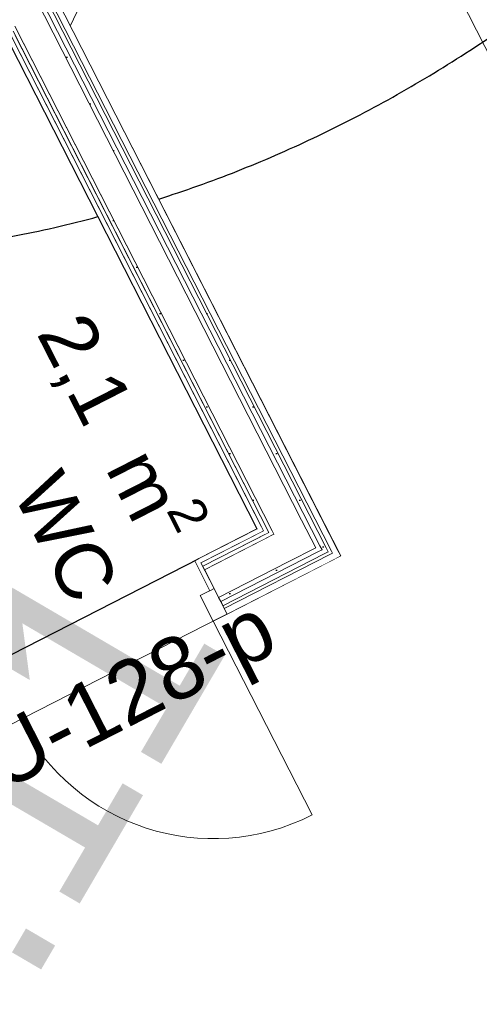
# Model space of a CAD drawing. Header units: metres. Extents: x 538891 to 1080079, y 6588829 to 13178720.
# Tile 538 of 1056: x 539905.72 to 539907.2, y 6589180.15 to 6589183.32. Entities that reach past the tile are written whole.
import ezdxf

# ---------------------------------------------------------------- set-up
doc = ezdxf.new("R2010")
doc.units = ezdxf.units.M
doc.header["$LTSCALE"] = 0.4
doc.linetypes.add('KOLVIK', pattern=[3.125, 0.625, -2.5])
doc.linetypes.add('Triple Dashed', pattern=[92.604163, 66.145831, -26.458332])
for name, color, linetype in [('AR', 7, 'Continuous'), ('DENDRO', 7, 'Continuous'), ('GEO', 7, 'Continuous')]:
    doc.layers.add(name, color=color, linetype=linetype)
doc.styles.add('Arial', font='arial.ttf')
doc.styles.add('HK Explorer Book', font='txt')
pattern_1 = [(0, (0, 0), (0, 0.075), [1e-05, -0.07499])]

msp = doc.modelspace()

# ---------------------------------------------------------------- linework, layer by layer
at = {"layer": 'AR', "color": 7, "linetype": 'Continuous', "lineweight": 9}
msp.add_line((539906.3463, 6589181.3858), (539906.6645, 6589180.7623), dxfattribs=at)
at = {"layer": 'AR', "color": 9, "linetype": 'Continuous', "lineweight": 9, "true_color": 0xc9c5ab, "flags": 128}
msp.add_lwpolyline([(539903.3845, 6589176.4302), (539906.8808, 6589178.2147), (539907.9733, 6589178.7723), (539909.8865, 6589179.7488), (539907.4846, 6589184.4548), (539905.7495, 6589183.5692), (539906.7569, 6589181.5954), (539901.99, 6589179.1624)], close=True, dxfattribs=at)
at = {"layer": 'AR', "color": 7, "linetype": 'Continuous', "lineweight": 9, "flags": 128}
for points in [[(539903.3845, 6589176.4302), (539906.8808, 6589178.2147), (539907.9733, 6589178.7723), (539909.8865, 6589179.7488), (539907.4846, 6589184.4548), (539905.7495, 6589183.5692), (539906.7569, 6589181.5954), (539901.99, 6589179.1624)], [(539905.4181, 6589181.1366), (539906.4879, 6589181.6826), (539905.6896, 6589183.2467), (539904.6198, 6589182.7007)]]:
    msp.add_lwpolyline(points, close=True, dxfattribs=at)
at = {"layer": 'AR', "color": 254, "linetype": 'Continuous', "lineweight": 25, "true_color": 0xd1d1d1, "flags": 128}
msp.add_lwpolyline([(539905.4181, 6589181.1366), (539906.4879, 6589181.6826), (539905.6896, 6589183.2467), (539904.6198, 6589182.7007)], close=True, dxfattribs=at)
at = {"layer": 'AR', "color": 7, "linetype": 'Continuous', "lineweight": 9}
msp.add_arc((539906.3463, 6589181.3858), 0.7, 207.0398, 297.0398, dxfattribs=at)
at = {"layer": 'DENDRO', "color": 82, "linetype": 'Continuous', "lineweight": 25, "true_color": 0x33cc00}
msp.add_open_spline([(539907.0569, 6589183.1491), (539906.1197, 6589182.5807), (539903.9223, 6589182.523), (539901.9907, 6589183.5597), (539900.8426, 6589185.413), (539900.7854, 6589187.5865), (539901.8346, 6589189.4976), (539903.7091, 6589190.6344), (539905.9064, 6589190.6922), (539907.838, 6589189.6555), (539908.9862, 6589187.8021), (539909.0433, 6589185.6287), (539907.9941, 6589183.7175), (539907.0569, 6589183.1491)], degree=2, dxfattribs=at)
at = {"layer": 'GEO', "color": 252, "linetype": 'KOLVIK', "lineweight": 9, "true_color": 0x888888, "flags": 128}
msp.add_lwpolyline([(539907.726, 6589191.979), (539909.4753, 6589190.2166), (539910.0001, 6589187.5715), (539908.695, 6589184.832), (539907.811, 6589184.53), (539906.0246, 6589183.589), (539904.43, 6589180.287), (539902.6015, 6589180.7599), (539901.71, 6589182.311), (539900.2543, 6589184.2368), (539900.106, 6589187.639), (539900.241, 6589188.773), (539902.0928, 6589191.2253), (539905.4776, 6589192.2326), (539907.726, 6589191.979)], dxfattribs=at)

# ---------------------------------------------------------------- texts
at = {"layer": 'AR', "color": 7, "char_height": 0.18, "attachment_point": 1, "rotation": 297.0398, "line_spacing_factor": 1.004016, "style": 'Arial'}
for s, insert in [('\\A1;2,1{\\H0.9851x; } m{\\H0.9851x;\\H0.6667x;\\S2 ^ ;}', (539905.982, 6589182.4178)), ('WC', (539905.8574, 6589181.8843))]:
    msp.add_mtext(s, dxfattribs=dict(at, insert=insert))
at = {"layer": 'GEO', "color": 8, "true_color": 0x7d7d7d, "insert": (539905.3631, 6589179.5124), "char_height": 0.7, "attachment_point": 7, "rotation": 59.667, "line_spacing_factor": 0.25, "style": 'HK Explorer Book'}
msp.add_mtext(' 5.11', dxfattribs=at)

# ---------------------------------------------------------------- next in the draw order: wipeouts: each hides what was drawn before it
at = {"color": 255, "linetype": 'Continuous', "lineweight": 5}
for points in [[(539906.4879, 6589181.6826), (539906.508, 6589181.6761), (539906.5012, 6589181.6895)], [(539906.73, 6589181.6041), (539906.7569, 6589181.5954), (539906.7478, 6589181.6132)]]:
    msp.add_wipeout(points, dxfattribs=at).dxf.layer = 'AR'

# ---------------------------------------------------------------- next in the draw order: wipeouts: each hides what was drawn before it
for points in [[(539906.508, 6589181.6761), (539906.5249, 6589181.6706), (539906.5192, 6589181.6818)], [(539906.7166, 6589181.6085), (539906.73, 6589181.6041), (539906.7255, 6589181.613)]]:
    msp.add_wipeout(points, dxfattribs=at).dxf.layer = 'AR'

# ---------------------------------------------------------------- next in the draw order: hatches: boundary and pattern name
at = {"layer": 'AR', "linetype": 'Continuous', "lineweight": 25, "true_color": 0x848484}
h = msp.add_hatch(dxfattribs=at)
h.set_pattern_fill('GYPSUM_0001', color=252, style=0, pattern_type=2)
h.set_pattern_definition(pattern_1)
h.paths.add_polyline_path([(539906.508, 6589181.6761), (539906.5249, 6589181.6706), (539906.5192, 6589181.6818)])

# ---------------------------------------------------------------- next in the draw order: wipeouts: each hides what was drawn before it
at = {"color": 255, "linetype": 'Continuous', "lineweight": 5}
msp.add_wipeout([(539906.6964, 6589181.615), (539906.7166, 6589181.6085), (539906.7098, 6589181.6219)], dxfattribs=at).dxf.layer = 'AR'

# ---------------------------------------------------------------- next in the draw order: hatches: boundary and pattern name
at = {"layer": 'AR', "linetype": 'Continuous', "lineweight": 25, "true_color": 0x848484}
h = msp.add_hatch(dxfattribs=at)
h.set_pattern_fill('GYPSUM_0001', color=252, style=0, pattern_type=2)
h.set_pattern_definition(pattern_1)
h.paths.add_polyline_path([(539906.6964, 6589181.615), (539906.7166, 6589181.6085), (539906.7098, 6589181.6219)])

# ---------------------------------------------------------------- next in the draw order: wipeouts: each hides what was drawn before it
at = {"color": 255, "linetype": 'Continuous', "lineweight": 5}
for points in [[(539906.4879, 6589181.6826), (539906.4947, 6589181.6693), (539906.508, 6589181.6761)], [(539906.5249, 6589181.6706), (539906.5417, 6589181.6652), (539906.536, 6589181.6763)]]:
    msp.add_wipeout(points, dxfattribs=at).dxf.layer = 'AR'

# ---------------------------------------------------------------- next in the draw order: hatches: boundary and pattern name
at = {"layer": 'AR', "linetype": 'Continuous', "lineweight": 25, "true_color": 0x848484}
h = msp.add_hatch(dxfattribs=at)
h.set_pattern_fill('GYPSUM_0001', color=252, style=0, pattern_type=2)
h.set_pattern_definition(pattern_1)
h.paths.add_polyline_path([(539906.5249, 6589181.6706), (539906.5417, 6589181.6652), (539906.536, 6589181.6763)])

# ---------------------------------------------------------------- next in the draw order: wipeouts: each hides what was drawn before it
at = {"color": 255, "linetype": 'Continuous', "lineweight": 5}
for points in [[(539906.2999, 6589181.5867), (539906.3067, 6589181.5733), (539906.4947, 6589181.6693), (539906.4879, 6589181.6826)], [(539906.6762, 6589181.6216), (539906.6964, 6589181.615), (539906.6896, 6589181.6284)], [(539906.73, 6589181.6041), (539906.7391, 6589181.5863), (539906.7569, 6589181.5954)]]:
    msp.add_wipeout(points, dxfattribs=at).dxf.layer = 'AR'

# ---------------------------------------------------------------- next in the draw order: hatches: boundary and pattern name
at = {"layer": 'AR', "linetype": 'Continuous', "lineweight": 25, "true_color": 0x848484}
h = msp.add_hatch(dxfattribs=at)
h.set_pattern_fill('GYPSUM_0001', color=252, style=0, pattern_type=2)
h.set_pattern_definition(pattern_1)
h.paths.add_polyline_path([(539906.6762, 6589181.6216), (539906.6964, 6589181.615), (539906.6896, 6589181.6284)])

# ---------------------------------------------------------------- next in the draw order: wipeouts: each hides what was drawn before it
at = {"color": 255, "linetype": 'Continuous', "lineweight": 5}
msp.add_wipeout([(539906.508, 6589181.6761), (539906.5137, 6589181.665), (539906.5249, 6589181.6706)], dxfattribs=at).dxf.layer = 'AR'

# ---------------------------------------------------------------- next in the draw order: hatches: boundary and pattern name
at = {"layer": 'AR', "linetype": 'Continuous', "lineweight": 25, "true_color": 0x848484}
h = msp.add_hatch(dxfattribs=at)
h.set_pattern_fill('GYPSUM_0001', color=252, style=0, pattern_type=2)
h.set_pattern_definition(pattern_1)
h.paths.add_polyline_path([(539906.508, 6589181.6761), (539906.5137, 6589181.665), (539906.5249, 6589181.6706)])

# ---------------------------------------------------------------- next in the draw order: wipeouts: each hides what was drawn before it
at = {"color": 255, "linetype": 'Continuous', "lineweight": 5}
msp.add_wipeout([(539906.5417, 6589181.6652), (539906.6762, 6589181.6216), (539906.6308, 6589181.7107)], dxfattribs=at).dxf.layer = 'AR'

# ---------------------------------------------------------------- next in the draw order: wipeouts: each hides what was drawn before it
msp.add_wipeout([(539906.5137, 6589181.665), (539906.508, 6589181.6761), (539906.3067, 6589181.5733), (539906.3124, 6589181.5622)], dxfattribs=at).dxf.layer = 'AR'

# ---------------------------------------------------------------- next in the draw order: hatches: boundary and pattern name
at = {"layer": 'AR', "linetype": 'Continuous', "lineweight": 25, "true_color": 0x848484}
h = msp.add_hatch(dxfattribs=at)
h.set_pattern_fill('GYPSUM_0001', color=252, style=0, pattern_type=2)
h.set_pattern_definition(pattern_1)
h.paths.add_polyline_path([(539906.5137, 6589181.665), (539906.508, 6589181.6761), (539906.3067, 6589181.5733), (539906.3124, 6589181.5622)])

# ---------------------------------------------------------------- next in the draw order: wipeouts: each hides what was drawn before it
at = {"color": 255, "linetype": 'Continuous', "lineweight": 5}
msp.add_wipeout([(539906.5249, 6589181.6706), (539906.5305, 6589181.6595), (539906.5417, 6589181.6652)], dxfattribs=at).dxf.layer = 'AR'

# ---------------------------------------------------------------- next in the draw order: hatches: boundary and pattern name
at = {"layer": 'AR', "linetype": 'Continuous', "lineweight": 25, "true_color": 0x848484}
h = msp.add_hatch(dxfattribs=at)
h.set_pattern_fill('GYPSUM_0001', color=252, style=0, pattern_type=2)
h.set_pattern_definition(pattern_1)
h.paths.add_polyline_path([(539906.5249, 6589181.6706), (539906.5305, 6589181.6595), (539906.5417, 6589181.6652)])

# ---------------------------------------------------------------- next in the draw order: wipeouts: each hides what was drawn before it
at = {"color": 255, "linetype": 'Continuous', "lineweight": 5}
msp.add_wipeout([(539906.3124, 6589181.5622), (539906.3181, 6589181.5511), (539906.5305, 6589181.6595), (539906.5249, 6589181.6706)], dxfattribs=at).dxf.layer = 'AR'

# ---------------------------------------------------------------- next in the draw order: hatches: boundary and pattern name
at = {"layer": 'AR', "linetype": 'Continuous', "lineweight": 25, "true_color": 0x848484}
h = msp.add_hatch(dxfattribs=at)
h.set_pattern_fill('GYPSUM_0001', color=252, style=0, pattern_type=2)
h.set_pattern_definition(pattern_1)
h.paths.add_polyline_path([(539906.3124, 6589181.5622), (539906.3181, 6589181.5511), (539906.5305, 6589181.6595), (539906.5249, 6589181.6706)])

# ---------------------------------------------------------------- next in the draw order: wipeouts: each hides what was drawn before it
at = {"color": 255, "linetype": 'Continuous', "lineweight": 5}
msp.add_wipeout([(539906.7391, 6589181.5863), (539906.73, 6589181.6041), (539906.3817, 6589181.4264), (539906.3908, 6589181.4085)], dxfattribs=at).dxf.layer = 'AR'

# ---------------------------------------------------------------- next in the draw order: linework, layer by layer
at = {"layer": 'AR', "color": 7, "linetype": 'Continuous', "lineweight": 9}
for p, q in [((539906.7569, 6589181.5954), (539906.7478, 6589181.6132)), ((539906.3908, 6589181.4085), (539906.3463, 6589181.3858))]:
    msp.add_line(p, q, dxfattribs=at)

# ---------------------------------------------------------------- next in the draw order: texts
at = {"layer": 'AR', "color": 7, "insert": (539905.41, 6589180.9297), "char_height": 0.2, "attachment_point": 1, "rotation": 27.0398, "line_spacing_factor": 1.004016, "style": 'Arial'}
msp.add_mtext('SU-128-p', dxfattribs=at)

# ---------------------------------------------------------------- next in the draw order: wipeouts: each hides what was drawn before it
at = {"color": 255, "linetype": 'Continuous', "lineweight": 5}
msp.add_wipeout([(539906.7166, 6589181.6085), (539906.7211, 6589181.5996), (539906.73, 6589181.6041)], dxfattribs=at).dxf.layer = 'AR'

# ---------------------------------------------------------------- next in the draw order: wipeouts: each hides what was drawn before it
msp.add_wipeout([(539906.7211, 6589181.5996), (539906.7166, 6589181.6085), (539906.3772, 6589181.4353), (539906.3817, 6589181.4264)], dxfattribs=at).dxf.layer = 'AR'

# ---------------------------------------------------------------- next in the draw order: wipeouts: each hides what was drawn before it
msp.add_wipeout([(539906.6964, 6589181.615), (539906.7032, 6589181.6017), (539906.7166, 6589181.6085)], dxfattribs=at).dxf.layer = 'AR'

# ---------------------------------------------------------------- next in the draw order: hatches: boundary and pattern name
at = {"layer": 'AR', "linetype": 'Continuous', "lineweight": 25, "true_color": 0x848484}
h = msp.add_hatch(dxfattribs=at)
h.set_pattern_fill('GYPSUM_0001', color=252, style=0, pattern_type=2)
h.set_pattern_definition(pattern_1)
h.paths.add_polyline_path([(539906.6964, 6589181.615), (539906.7032, 6589181.6017), (539906.7166, 6589181.6085)])

# ---------------------------------------------------------------- next in the draw order: linework, layer by layer
at = {"layer": 'AR', "color": 7, "linetype": 'Continuous', "lineweight": 9}
for p, q in [((539906.7211, 6589181.5996), (539906.73, 6589181.6041)), ((539906.73, 6589181.6041), (539906.7255, 6589181.613))]:
    msp.add_line(p, q, dxfattribs=at)

# ---------------------------------------------------------------- next in the draw order: wipeouts: each hides what was drawn before it
at = {"color": 255, "linetype": 'Continuous', "lineweight": 5}
msp.add_wipeout([(539906.7032, 6589181.6017), (539906.6964, 6589181.615), (539906.3704, 6589181.4486), (539906.3772, 6589181.4353)], dxfattribs=at).dxf.layer = 'AR'

# ---------------------------------------------------------------- next in the draw order: hatches: boundary and pattern name
at = {"layer": 'AR', "linetype": 'Continuous', "lineweight": 25, "true_color": 0x848484}
h = msp.add_hatch(dxfattribs=at)
h.set_pattern_fill('GYPSUM_0001', color=252, style=0, pattern_type=2)
h.set_pattern_definition(pattern_1)
h.paths.add_polyline_path([(539906.7032, 6589181.6017), (539906.6964, 6589181.615), (539906.3704, 6589181.4486), (539906.3772, 6589181.4353)])

# ---------------------------------------------------------------- next in the draw order: linework, layer by layer
at = {"layer": 'AR', "color": 7, "linetype": 'Continuous', "lineweight": 9}
msp.add_line((539906.3908, 6589181.4085), (539906.3817, 6589181.4264), dxfattribs=at)
msp.add_line((539906.3908, 6589181.4085), (539906.3817, 6589181.4264), dxfattribs=at)
msp.add_line((539906.3908, 6589181.4085), (539906.3817, 6589181.4264), dxfattribs=at)

# ---------------------------------------------------------------- next in the draw order: wipeouts: each hides what was drawn before it
at = {"color": 255, "linetype": 'Continuous', "lineweight": 5}
msp.add_wipeout([(539906.6762, 6589181.6216), (539906.683, 6589181.6082), (539906.6964, 6589181.615)], dxfattribs=at).dxf.layer = 'AR'

# ---------------------------------------------------------------- next in the draw order: hatches: boundary and pattern name
at = {"layer": 'AR', "linetype": 'Continuous', "lineweight": 25, "true_color": 0x848484}
h = msp.add_hatch(dxfattribs=at)
h.set_pattern_fill('GYPSUM_0001', color=252, style=0, pattern_type=2)
h.set_pattern_definition(pattern_1)
h.paths.add_polyline_path([(539906.6762, 6589181.6216), (539906.683, 6589181.6082), (539906.6964, 6589181.615)])

# ---------------------------------------------------------------- next in the draw order: linework, layer by layer
at = {"layer": 'AR', "color": 7, "linetype": 'Continuous', "lineweight": 9}
for p, q in [((539906.7166, 6589181.6085), (539906.7098, 6589181.6219)), ((539906.7032, 6589181.6017), (539906.7166, 6589181.6085))]:
    msp.add_line(p, q, dxfattribs=at)

# ---------------------------------------------------------------- next in the draw order: wipeouts: each hides what was drawn before it
at = {"color": 255, "linetype": 'Continuous', "lineweight": 5}
msp.add_wipeout([(539906.683, 6589181.6082), (539906.6762, 6589181.6216), (539906.3635, 6589181.462), (539906.3704, 6589181.4486)], dxfattribs=at).dxf.layer = 'AR'

# ---------------------------------------------------------------- next in the draw order: hatches: boundary and pattern name
at = {"layer": 'AR', "linetype": 'Continuous', "lineweight": 25, "true_color": 0x848484}
h = msp.add_hatch(dxfattribs=at)
h.set_pattern_fill('GYPSUM_0001', color=252, style=0, pattern_type=2)
h.set_pattern_definition(pattern_1)
h.paths.add_polyline_path([(539906.683, 6589181.6082), (539906.6762, 6589181.6216), (539906.3635, 6589181.462), (539906.3704, 6589181.4486)])

# ---------------------------------------------------------------- next in the draw order: linework, layer by layer
at = {"layer": 'AR', "color": 7, "linetype": 'Continuous', "lineweight": 9}
msp.add_line((539906.3817, 6589181.4264), (539906.3772, 6589181.4353), dxfattribs=at)
msp.add_line((539906.3817, 6589181.4264), (539906.3772, 6589181.4353), dxfattribs=at)
msp.add_line((539906.3817, 6589181.4264), (539906.3772, 6589181.4353), dxfattribs=at)

# ---------------------------------------------------------------- next in the draw order: wipeouts: each hides what was drawn before it
at = {"color": 255, "linetype": 'Continuous', "lineweight": 5}
msp.add_wipeout([(539906.5417, 6589181.6652), (539906.5871, 6589181.5761), (539906.6762, 6589181.6216)], dxfattribs=at).dxf.layer = 'AR'

# ---------------------------------------------------------------- next in the draw order: linework, layer by layer
at = {"layer": 'AR', "color": 7, "linetype": 'Continuous', "lineweight": 9}
for p, q in [((539906.6762, 6589181.6216), (539906.6308, 6589181.7107)), ((539906.683, 6589181.6082), (539906.6964, 6589181.615))]:
    msp.add_line(p, q, dxfattribs=at)

# ---------------------------------------------------------------- next in the draw order: wipeouts: each hides what was drawn before it
at = {"color": 255, "linetype": 'Continuous', "lineweight": 5}
msp.add_wipeout([(539906.349, 6589181.4905), (539906.3635, 6589181.462), (539906.5871, 6589181.5761), (539906.5417, 6589181.6652), (539906.3181, 6589181.5511)], dxfattribs=at).dxf.layer = 'AR'

# ---------------------------------------------------------------- next in the draw order: linework, layer by layer
at = {"layer": 'AR', "color": 7, "linetype": 'Continuous', "lineweight": 9}
for p, q in [((539906.508, 6589181.6761), (539906.5012, 6589181.6895)), ((539906.5417, 6589181.6652), (539906.536, 6589181.6763)), ((539906.5871, 6589181.5761), (539906.6762, 6589181.6216)), ((539906.3704, 6589181.4486), (539906.683, 6589181.6082)), ((539906.3772, 6589181.4353), (539906.7032, 6589181.6017)), ((539906.3817, 6589181.4264), (539906.7211, 6589181.5996)), ((539906.3908, 6589181.4085), (539906.7569, 6589181.5954)), ((539906.3463, 6589181.3858), (539906.3044, 6589181.4678)), ((539906.3704, 6589181.4486), (539906.3635, 6589181.462)), ((539906.3704, 6589181.4486), (539906.3635, 6589181.462)), ((539906.3704, 6589181.4486), (539906.3635, 6589181.462)), ((539906.3772, 6589181.4353), (539906.3704, 6589181.4486)), ((539906.3772, 6589181.4353), (539906.3704, 6589181.4486)), ((539906.3772, 6589181.4353), (539906.3704, 6589181.4486))]:
    msp.add_line(p, q, dxfattribs=at)

# ---------------------------------------------------------------- next in the draw order: wipeouts: each hides what was drawn before it
at = {"color": 255, "linetype": 'Continuous', "lineweight": 5}
msp.add_wipeout([(539906.2865, 6589181.5799), (539906.3356, 6589181.4837), (539906.349, 6589181.4905), (539906.3067, 6589181.5733), (539906.2999, 6589181.5867)], dxfattribs=at).dxf.layer = 'AR'

# ---------------------------------------------------------------- next in the draw order: linework, layer by layer
at = {"layer": 'AR', "color": 7, "linetype": 'Continuous', "lineweight": 9}
for p, q in [((539906.4879, 6589181.6826), (539906.2999, 6589181.5867)), ((539906.508, 6589181.6761), (539906.3067, 6589181.5733)), ((539906.508, 6589181.6761), (539906.3067, 6589181.5733)), ((539906.5249, 6589181.6706), (539906.3124, 6589181.5622)), ((539906.5417, 6589181.6652), (539906.3181, 6589181.5511)), ((539906.2999, 6589181.5867), (539906.2865, 6589181.5799)), ((539906.2999, 6589181.5867), (539906.2865, 6589181.5799)), ((539906.3356, 6589181.4837), (539906.2865, 6589181.5799)), ((539906.3356, 6589181.4837), (539906.2865, 6589181.5799)), ((539906.3067, 6589181.5733), (539906.349, 6589181.4905)), ((539906.3635, 6589181.462), (539906.5871, 6589181.5761)), ((539906.3044, 6589181.4678), (539906.349, 6589181.4905)), ((539906.349, 6589181.4905), (539906.3356, 6589181.4837)), ((539906.3635, 6589181.462), (539906.349, 6589181.4905)), ((539906.349, 6589181.4905), (539906.3908, 6589181.4085)), ((539906.3635, 6589181.462), (539906.349, 6589181.4905)), ((539906.3635, 6589181.462), (539906.349, 6589181.4905))]:
    msp.add_line(p, q, dxfattribs=at)

# ---------------------------------------------------------------- next in the draw order: wipeouts: each hides what was drawn before it
at = {"color": 255, "linetype": 'Continuous', "lineweight": 5}
msp.add_wipeout([(539906.5012, 6589181.6895), (539905.7029, 6589183.2535), (539905.6896, 6589183.2467), (539906.4879, 6589181.6826)], dxfattribs=at).dxf.layer = 'AR'

# ---------------------------------------------------------------- next in the draw order: wipeouts: each hides what was drawn before it
msp.add_wipeout([(539906.5192, 6589181.6818), (539905.7072, 6589183.2725), (539905.6961, 6589183.2669), (539906.508, 6589181.6761)], dxfattribs=at).dxf.layer = 'AR'

# ---------------------------------------------------------------- next in the draw order: hatches: boundary and pattern name
at = {"layer": 'AR', "linetype": 'Continuous', "lineweight": 25, "true_color": 0x848484}
h = msp.add_hatch(dxfattribs=at)
h.set_pattern_fill('GYPSUM_0001', color=252, style=0, pattern_type=2)
h.set_pattern_definition(pattern_1)
h.paths.add_polyline_path([(539906.5192, 6589181.6818), (539905.7072, 6589183.2725), (539905.6961, 6589183.2669), (539906.508, 6589181.6761)])

# ---------------------------------------------------------------- next in the draw order: wipeouts: each hides what was drawn before it
at = {"color": 255, "linetype": 'Continuous', "lineweight": 5}
msp.add_wipeout([(539906.536, 6589181.6763), (539905.7127, 6589183.2894), (539905.7016, 6589183.2837), (539906.5249, 6589181.6706)], dxfattribs=at).dxf.layer = 'AR'

# ---------------------------------------------------------------- next in the draw order: hatches: boundary and pattern name
at = {"layer": 'AR', "linetype": 'Continuous', "lineweight": 25, "true_color": 0x848484}
h = msp.add_hatch(dxfattribs=at)
h.set_pattern_fill('GYPSUM_0001', color=252, style=0, pattern_type=2)
h.set_pattern_definition(pattern_1)
h.paths.add_polyline_path([(539906.536, 6589181.6763), (539905.7127, 6589183.2894), (539905.7016, 6589183.2837), (539906.5249, 6589181.6706)])

# ---------------------------------------------------------------- next in the draw order: wipeouts: each hides what was drawn before it
at = {"color": 255, "linetype": 'Continuous', "lineweight": 5}
msp.add_wipeout([(539906.7478, 6589181.6132), (539905.6927, 6589183.6805), (539905.6749, 6589183.6714), (539906.73, 6589181.6041)], dxfattribs=at).dxf.layer = 'AR'

# ---------------------------------------------------------------- next in the draw order: wipeouts: each hides what was drawn before it
msp.add_wipeout([(539906.7255, 6589181.613), (539905.6749, 6589183.6714), (539905.666, 6589183.6669), (539906.7166, 6589181.6085)], dxfattribs=at).dxf.layer = 'AR'

# ---------------------------------------------------------------- next in the draw order: wipeouts: each hides what was drawn before it
msp.add_wipeout([(539906.7098, 6589181.6219), (539905.666, 6589183.6669), (539905.6526, 6589183.6601), (539906.6964, 6589181.615)], dxfattribs=at).dxf.layer = 'AR'

# ---------------------------------------------------------------- next in the draw order: hatches: boundary and pattern name
at = {"layer": 'AR', "linetype": 'Continuous', "lineweight": 25, "true_color": 0x848484}
h = msp.add_hatch(dxfattribs=at)
h.set_pattern_fill('GYPSUM_0001', color=252, style=0, pattern_type=2)
h.set_pattern_definition(pattern_1)
h.paths.add_polyline_path([(539906.7098, 6589181.6219), (539905.666, 6589183.6669), (539905.6526, 6589183.6601), (539906.6964, 6589181.615)])

# ---------------------------------------------------------------- next in the draw order: linework, layer by layer
at = {"layer": 'AR', "color": 7, "linetype": 'Continuous', "lineweight": 9}
for p, q in [((539906.7166, 6589181.6085), (539906.7098, 6589181.6219)), ((539906.73, 6589181.6041), (539906.7255, 6589181.613))]:
    msp.add_line(p, q, dxfattribs=at)

# ---------------------------------------------------------------- next in the draw order: wipeouts: each hides what was drawn before it
at = {"color": 255, "linetype": 'Continuous', "lineweight": 5}
msp.add_wipeout([(539906.6896, 6589181.6284), (539905.6526, 6589183.6601), (539905.6392, 6589183.6532), (539906.6762, 6589181.6216)], dxfattribs=at).dxf.layer = 'AR'

# ---------------------------------------------------------------- next in the draw order: hatches: boundary and pattern name
at = {"layer": 'AR', "linetype": 'Continuous', "lineweight": 25, "true_color": 0x848484}
h = msp.add_hatch(dxfattribs=at)
h.set_pattern_fill('GYPSUM_0001', color=252, style=0, pattern_type=2)
h.set_pattern_definition(pattern_1)
h.paths.add_polyline_path([(539906.6896, 6589181.6284), (539905.6526, 6589183.6601), (539905.6392, 6589183.6532), (539906.6762, 6589181.6216)])

# ---------------------------------------------------------------- next in the draw order: linework, layer by layer
at = {"layer": 'AR', "color": 7, "linetype": 'Continuous', "lineweight": 9}
msp.add_line((539906.6964, 6589181.615), (539906.6896, 6589181.6284), dxfattribs=at)

# ---------------------------------------------------------------- next in the draw order: wipeouts: each hides what was drawn before it
at = {"color": 255, "linetype": 'Continuous', "lineweight": 5}
msp.add_wipeout([(539906.6308, 6589181.7107), (539905.6392, 6589183.6532), (539905.5502, 6589183.6078), (539906.5417, 6589181.6652)], dxfattribs=at).dxf.layer = 'AR'

# ---------------------------------------------------------------- next in the draw order: linework, layer by layer
at = {"layer": 'AR', "color": 7, "linetype": 'Continuous', "lineweight": 9}
for p, q in [((539906.7478, 6589181.6132), (539905.6927, 6589183.6805)), ((539906.6308, 6589181.7107), (539905.6392, 6589183.6532)), ((539906.6896, 6589181.6284), (539905.6526, 6589183.6601)), ((539906.7098, 6589181.6219), (539905.666, 6589183.6669)), ((539906.7255, 6589181.613), (539905.6749, 6589183.6714)), ((539905.707, 6589183.3005), (539906.536, 6589181.6763)), ((539905.6961, 6589183.2669), (539906.5012, 6589181.6895)), ((539905.6961, 6589183.2669), (539906.508, 6589181.6761)), ((539905.7016, 6589183.2837), (539906.5249, 6589181.6706)), ((539905.6896, 6589183.2467), (539906.4879, 6589181.6826)), ((539906.508, 6589181.6761), (539906.5012, 6589181.6895)), ((539906.6762, 6589181.6216), (539906.6308, 6589181.7107)), ((539906.5417, 6589181.6652), (539906.536, 6589181.6763))]:
    msp.add_line(p, q, dxfattribs=at)

# ---------------------------------------------------------------- next in the draw order: wipeouts: each hides what was drawn before it
at = {"color": 255, "linetype": 'Continuous', "lineweight": 5}
msp.add_wipeout([(539913.966, 6589178.5972), (539905.1419, 6589195.8858), (539905.133, 6589195.8812), (539913.9571, 6589178.5926)], dxfattribs=at).dxf.layer = 'AR'

# ---------------------------------------------------------------- next in the draw order: wipeouts: each hides what was drawn before it
msp.add_wipeout([(539913.9571, 6589178.5926), (539905.133, 6589195.8812), (539905.1196, 6589195.8744), (539913.9437, 6589178.5858)], dxfattribs=at).dxf.layer = 'AR'

# ---------------------------------------------------------------- next in the draw order: wipeouts: each hides what was drawn before it
msp.add_wipeout([(539913.9437, 6589178.5858), (539905.1196, 6589195.8744), (539905.1062, 6589195.8676), (539913.9304, 6589178.579)], dxfattribs=at).dxf.layer = 'AR'

# ---------------------------------------------------------------- next in the draw order: wipeouts: each hides what was drawn before it
msp.add_wipeout([(539913.9304, 6589178.579), (539905.1062, 6589195.8676), (539905.0973, 6589195.863), (539913.9215, 6589178.5744)], dxfattribs=at).dxf.layer = 'AR'

# ---------------------------------------------------------------- next in the draw order: wipeouts: each hides what was drawn before it
msp.add_wipeout([(539913.9215, 6589178.5744), (539905.0973, 6589195.863), (539905.0305, 6589195.8289), (539913.8546, 6589178.5403)], dxfattribs=at).dxf.layer = 'AR'

# ---------------------------------------------------------------- next in the draw order: linework, layer by layer
at = {"layer": 'AR', "color": 251, "linetype": 'Triple Dashed', "lineweight": 9, "true_color": 0x575757}
msp.add_line((539917.7299, 6589162.644), (539876.885, 6589242.669), dxfattribs=at)
at = {"layer": 'AR', "color": 254, "linetype": 'Continuous', "true_color": 0xcccccc}
msp.add_solid([(539904.8747, 6589195.7494), (539913.6988, 6589178.4608), (539905.0172, 6589195.8221), (539913.8413, 6589178.5335)], dxfattribs=at)

doc.saveas('drawing.dxf')
